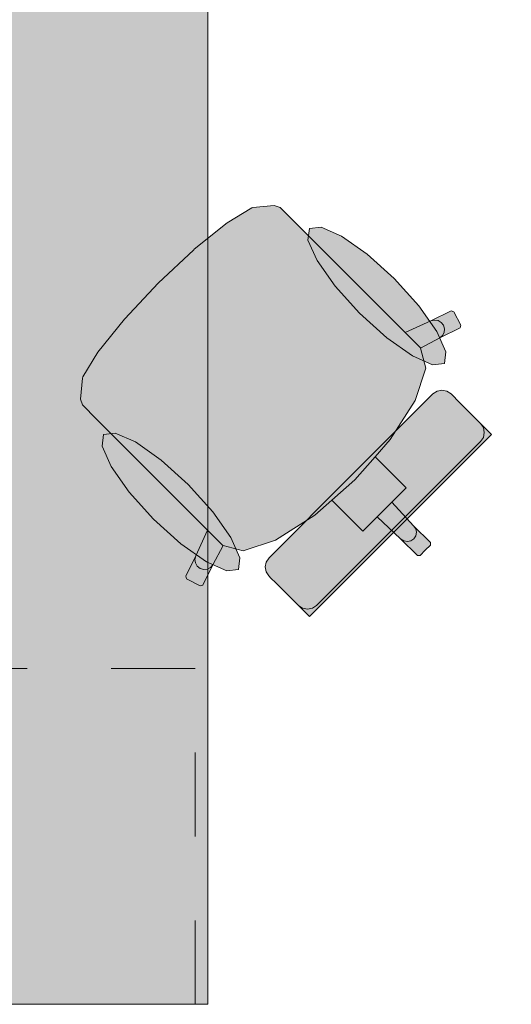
# Model space of a CAD drawing. Header units: metres. Extents: x -3.6 to 85.2, y -11 to 16.8.
# Tile 452 of 508: x 55.176 to 55.762, y 1.01 to 2.183. Entities that reach past the tile are written whole.
import ezdxf

# ---------------------------------------------------------------- set-up
doc = ezdxf.new("R2010")
doc.units = ezdxf.units.M
doc.header["$MEASUREMENT"] = 0
doc.linetypes.add('Strichlinie eng', pattern=[0.115, 0.075, -0.04])
doc.layers.add('701 - Einrichtung.Möbel', color=7, linetype='Continuous')

msp = doc.modelspace()

# ---------------------------------------------------------------- hatches: boundary and pattern name
at = {"layer": '701 - Einrichtung.Möbel', "linetype": 'Continuous', "lineweight": 0, "true_color": 0x3a3a3a}
for points in [[(54.6, 3.01), (54.6, 1.01), (55.4, 1.01), (55.4, 2.21), (56.8, 2.21), (56.8, 3.01)], [(55.5223, 1.923), (55.5028, 1.9425), (55.4861, 1.9592), (55.4791, 1.9615), (55.4539, 1.9592), (55.4524, 1.9586), (55.423, 1.9407), (55.3839, 1.9093), (55.3833, 1.9088), (55.3409, 1.8691), (55.6591, 1.5509), (55.6653, 1.5571), (55.6652, 1.5602), (55.6453, 1.5801), (55.6194, 1.608), (55.6365, 1.6251), (55.6204, 1.6412), (55.5995, 1.6621), (55.6174, 1.6826), (55.647, 1.7294), (55.6597, 1.7677), (55.6536, 1.7916), (55.6763, 1.8039), (55.7007, 1.8159), (55.7016, 1.8189), (55.6931, 1.835), (55.6901, 1.8361), (55.6658, 1.824), (55.6351, 1.8102)], [(55.6222, 1.8744), (55.5899, 1.9036), (55.5594, 1.9251), (55.5352, 1.9359), (55.5212, 1.9341), (55.5194, 1.9201), (55.5302, 1.8959), (55.5517, 1.8654), (55.5809, 1.8331), (55.6133, 1.8039), (55.6438, 1.7823), (55.6679, 1.7716), (55.682, 1.7733), (55.6837, 1.7874), (55.673, 1.8115), (55.6514, 1.842)], [(55.287, 1.6877), (55.3997, 1.5749), (55.3859, 1.5442), (55.3739, 1.5199), (55.3749, 1.5168), (55.391, 1.5084), (55.394, 1.5093), (55.4061, 1.5336), (55.4184, 1.5564), (55.4423, 1.5503), (55.4806, 1.5629), (55.5274, 1.5925), (55.5479, 1.6105), (55.5687, 1.5896), (55.5849, 1.5735), (55.602, 1.5906), (55.6298, 1.5646), (55.6497, 1.5447), (55.6529, 1.5447), (55.6591, 1.5509), (55.3409, 1.8691), (55.3011, 1.8267), (55.3007, 1.8261), (55.2692, 1.7869), (55.2514, 1.7576), (55.2508, 1.756), (55.2484, 1.7309), (55.2508, 1.7239), (55.2675, 1.7071)], [(55.6682, 1.737), (55.5706, 1.6394), (55.6297, 1.5802), (55.7382, 1.6887), (55.7329, 1.694), (55.7305, 1.6964), (55.725, 1.7019), (55.7225, 1.7043), (55.7154, 1.7115), (55.698, 1.7289), (55.6922, 1.7346), (55.6898, 1.7371), (55.6849, 1.7404), (55.679, 1.7415), (55.6732, 1.7403)], [(55.3356, 1.5877), (55.3679, 1.5585), (55.3985, 1.537), (55.4226, 1.5262), (55.4366, 1.528), (55.4384, 1.542), (55.4277, 1.5662), (55.4061, 1.5967), (55.3769, 1.629), (55.3446, 1.6582), (55.314, 1.6798), (55.2899, 1.6905), (55.2759, 1.6887), (55.2741, 1.6747), (55.2848, 1.6506), (55.3064, 1.6201)], [(55.473, 1.5418), (55.4696, 1.5368), (55.4685, 1.5309), (55.4696, 1.5251), (55.4729, 1.5202), (55.4753, 1.5177), (55.4811, 1.5119), (55.4985, 1.4946), (55.5056, 1.4874), (55.5081, 1.485), (55.5136, 1.4794), (55.516, 1.477), (55.5213, 1.4718), (55.6297, 1.5802), (55.5706, 1.6394)]]:
    msp.add_hatch(color=250, dxfattribs=at).paths.add_polyline_path(points)

# ---------------------------------------------------------------- linework, layer by layer
at = {"layer": '701 - Einrichtung.Möbel', "color": 7, "linetype": 'Continuous', "lineweight": 5, "true_color": 0xebebeb}
for p, q in [((55.4524, 1.9586), (55.4539, 1.9592)), ((55.4539, 1.9592), (55.4791, 1.9615)), ((55.4791, 1.9615), (55.4861, 1.9592)), ((55.4861, 1.9592), (55.5028, 1.9425)), ((55.423, 1.9407), (55.4524, 1.9586)), ((55.3839, 1.9093), (55.423, 1.9407)), ((55.5028, 1.9425), (55.5223, 1.923)), ((55.5223, 1.923), (55.6351, 1.8102)), ((55.3409, 1.8691), (55.3833, 1.9088)), ((55.3833, 1.9088), (55.3839, 1.9093)), ((55.3409, 1.8691), (55.3011, 1.8267)), ((55.6658, 1.824), (55.6901, 1.8361)), ((55.6901, 1.8361), (55.6931, 1.835)), ((55.6931, 1.835), (55.7016, 1.8189)), ((55.3007, 1.8261), (55.2692, 1.7869)), ((55.3011, 1.8267), (55.3007, 1.8261)), ((55.6351, 1.8102), (55.6658, 1.824)), ((55.6658, 1.824), (55.67, 1.8251)), ((55.67, 1.8251), (55.6743, 1.8245)), ((55.6743, 1.8245), (55.6782, 1.8223)), ((55.6782, 1.8223), (55.6809, 1.8189)), ((55.6809, 1.8189), (55.6822, 1.8146)), ((55.7016, 1.8189), (55.7007, 1.8159)), ((55.6535, 1.7918), (55.6351, 1.8102)), ((55.7007, 1.8159), (55.6763, 1.8039)), ((55.6797, 1.8065), (55.6763, 1.8039)), ((55.6818, 1.8103), (55.6797, 1.8065)), ((55.6822, 1.8146), (55.6818, 1.8103)), ((55.6763, 1.8039), (55.6536, 1.7916)), ((55.2692, 1.7869), (55.2514, 1.7576)), ((55.6535, 1.7918), (55.6536, 1.7916)), ((55.6536, 1.7916), (55.6597, 1.7677)), ((55.6597, 1.7677), (55.647, 1.7294)), ((55.2508, 1.756), (55.2484, 1.7309)), ((55.2514, 1.7576), (55.2508, 1.756)), ((55.5706, 1.6394), (55.6682, 1.737)), ((55.6682, 1.737), (55.6732, 1.7403)), ((55.6732, 1.7403), (55.679, 1.7415)), ((55.679, 1.7415), (55.6849, 1.7404)), ((55.6849, 1.7404), (55.6898, 1.7371)), ((55.6898, 1.7371), (55.6922, 1.7346)), ((55.2484, 1.7309), (55.2508, 1.7239)), ((55.647, 1.7294), (55.6174, 1.6826)), ((55.6922, 1.7346), (55.698, 1.7289)), ((55.698, 1.7289), (55.7154, 1.7115)), ((55.2508, 1.7239), (55.2675, 1.7071)), ((55.2675, 1.7071), (55.287, 1.6877)), ((55.7154, 1.7115), (55.7225, 1.7043)), ((55.7225, 1.7043), (55.725, 1.7019)), ((55.7283, 1.6969), (55.725, 1.7019)), ((55.725, 1.7019), (55.7305, 1.6964)), ((55.7294, 1.6911), (55.7283, 1.6969)), ((55.7283, 1.6852), (55.7294, 1.6911)), ((55.7305, 1.6964), (55.7329, 1.694)), ((55.7329, 1.694), (55.7382, 1.6887)), ((55.287, 1.6877), (55.3997, 1.5749)), ((55.6174, 1.6826), (55.5995, 1.6621)), ((55.6273, 1.5827), (55.7249, 1.6803)), ((55.7382, 1.6887), (55.6297, 1.5802)), ((55.7249, 1.6803), (55.7283, 1.6852)), ((55.5995, 1.6621), (55.5754, 1.6346)), ((55.5995, 1.6621), (55.6204, 1.6412)), ((55.5706, 1.6394), (55.473, 1.5418)), ((55.5479, 1.6105), (55.5754, 1.6346)), ((55.6204, 1.6412), (55.6365, 1.6251)), ((55.6365, 1.6251), (55.6194, 1.608)), ((55.5274, 1.5925), (55.5479, 1.6105)), ((55.5479, 1.6105), (55.5687, 1.5896)), ((55.6194, 1.608), (55.6107, 1.5993)), ((55.6194, 1.608), (55.6453, 1.5801)), ((55.602, 1.5906), (55.6107, 1.5993)), ((55.4806, 1.5629), (55.5274, 1.5925)), ((55.5687, 1.5896), (55.5849, 1.5735)), ((55.5849, 1.5735), (55.602, 1.5906)), ((55.602, 1.5906), (55.6298, 1.5646)), ((55.3997, 1.5749), (55.3859, 1.5442)), ((55.4182, 1.5564), (55.3997, 1.5749)), ((55.5213, 1.4718), (55.6297, 1.5802)), ((55.6273, 1.5827), (55.5297, 1.4851)), ((55.6453, 1.5801), (55.6478, 1.5765)), ((55.6453, 1.5801), (55.6652, 1.5602)), ((55.6478, 1.5765), (55.6488, 1.5722)), ((55.6488, 1.5722), (55.648, 1.5679)), ((55.4423, 1.5503), (55.4806, 1.5629)), ((55.6298, 1.5646), (55.6335, 1.5622)), ((55.6298, 1.5646), (55.6497, 1.5447)), ((55.6335, 1.5622), (55.6378, 1.5612)), ((55.6378, 1.5612), (55.6421, 1.562)), ((55.6421, 1.562), (55.6456, 1.5643)), ((55.648, 1.5679), (55.6456, 1.5643)), ((55.6652, 1.5602), (55.6653, 1.5571)), ((55.4061, 1.5336), (55.4184, 1.5564)), ((55.4182, 1.5564), (55.4184, 1.5564)), ((55.4184, 1.5564), (55.4423, 1.5503)), ((55.6529, 1.5447), (55.6591, 1.5509)), ((55.6653, 1.5571), (55.6591, 1.5509)), ((55.3859, 1.5442), (55.3739, 1.5199)), ((55.3859, 1.5442), (55.3848, 1.54)), ((55.3848, 1.54), (55.3854, 1.5357)), ((55.4696, 1.5368), (55.4685, 1.5309)), ((55.473, 1.5418), (55.4696, 1.5368)), ((55.6497, 1.5447), (55.6529, 1.5447)), ((55.3854, 1.5357), (55.3876, 1.5318)), ((55.3876, 1.5318), (55.3911, 1.5291)), ((55.3911, 1.5291), (55.3953, 1.5278)), ((55.394, 1.5093), (55.4061, 1.5336)), ((55.3953, 1.5278), (55.3997, 1.5282)), ((55.3997, 1.5282), (55.4034, 1.5303)), ((55.4034, 1.5303), (55.4061, 1.5336)), ((55.4685, 1.5309), (55.4696, 1.5251)), ((55.4696, 1.5251), (55.4729, 1.5202)), ((55.3739, 1.5199), (55.3749, 1.5168)), ((55.3749, 1.5168), (55.391, 1.5084)), ((55.4729, 1.5202), (55.4753, 1.5177)), ((55.4753, 1.5177), (55.4811, 1.5119)), ((55.391, 1.5084), (55.394, 1.5093)), ((55.4811, 1.5119), (55.4985, 1.4946)), ((55.4985, 1.4946), (55.5056, 1.4874)), ((55.5056, 1.4874), (55.5081, 1.485)), ((55.5081, 1.485), (55.5136, 1.4794)), ((55.513, 1.4817), (55.5081, 1.4849)), ((55.5189, 1.4805), (55.513, 1.4817)), ((55.5136, 1.4794), (55.516, 1.477)), ((55.5247, 1.4817), (55.5189, 1.4805)), ((55.5297, 1.4851), (55.5247, 1.4817)), ((55.516, 1.477), (55.5213, 1.4718))]:
    msp.add_line(p, q, dxfattribs=at)
at = {"layer": '701 - Einrichtung.Möbel', "color": 7, "linetype": 'Strichlinie eng', "lineweight": 5, "true_color": 0xebebeb}
for p, q in [((55.385, 1.41), (54.6, 1.41)), ((55.385, 1.01), (55.385, 1.41))]:
    msp.add_line(p, q, dxfattribs=at)
at = {"layer": '701 - Einrichtung.Möbel', "color": 7, "linetype": 'Continuous', "lineweight": 5, "true_color": 0xebebeb, "flags": 128}
for points in [[(54.6, 3.01), (54.6, 1.01), (55.4, 1.01), (55.4, 2.21), (56.8, 2.21), (56.8, 3.01)], [(55.6222, 1.8744), (55.6514, 1.842), (55.673, 1.8115), (55.6837, 1.7874), (55.682, 1.7733), (55.6679, 1.7716), (55.6438, 1.7823), (55.6133, 1.8039), (55.5809, 1.8331), (55.5517, 1.8654), (55.5302, 1.8959), (55.5194, 1.9201), (55.5212, 1.9341), (55.5352, 1.9359), (55.5594, 1.9251), (55.5899, 1.9036)], [(55.3356, 1.5877), (55.3679, 1.5585), (55.3985, 1.537), (55.4226, 1.5262), (55.4366, 1.528), (55.4384, 1.542), (55.4277, 1.5662), (55.4061, 1.5967), (55.3769, 1.629), (55.3446, 1.6582), (55.314, 1.6798), (55.2899, 1.6905), (55.2759, 1.6887), (55.2741, 1.6747), (55.2848, 1.6506), (55.3064, 1.6201)]]:
    msp.add_lwpolyline(points, close=True, dxfattribs=at)

doc.saveas('drawing.dxf')
